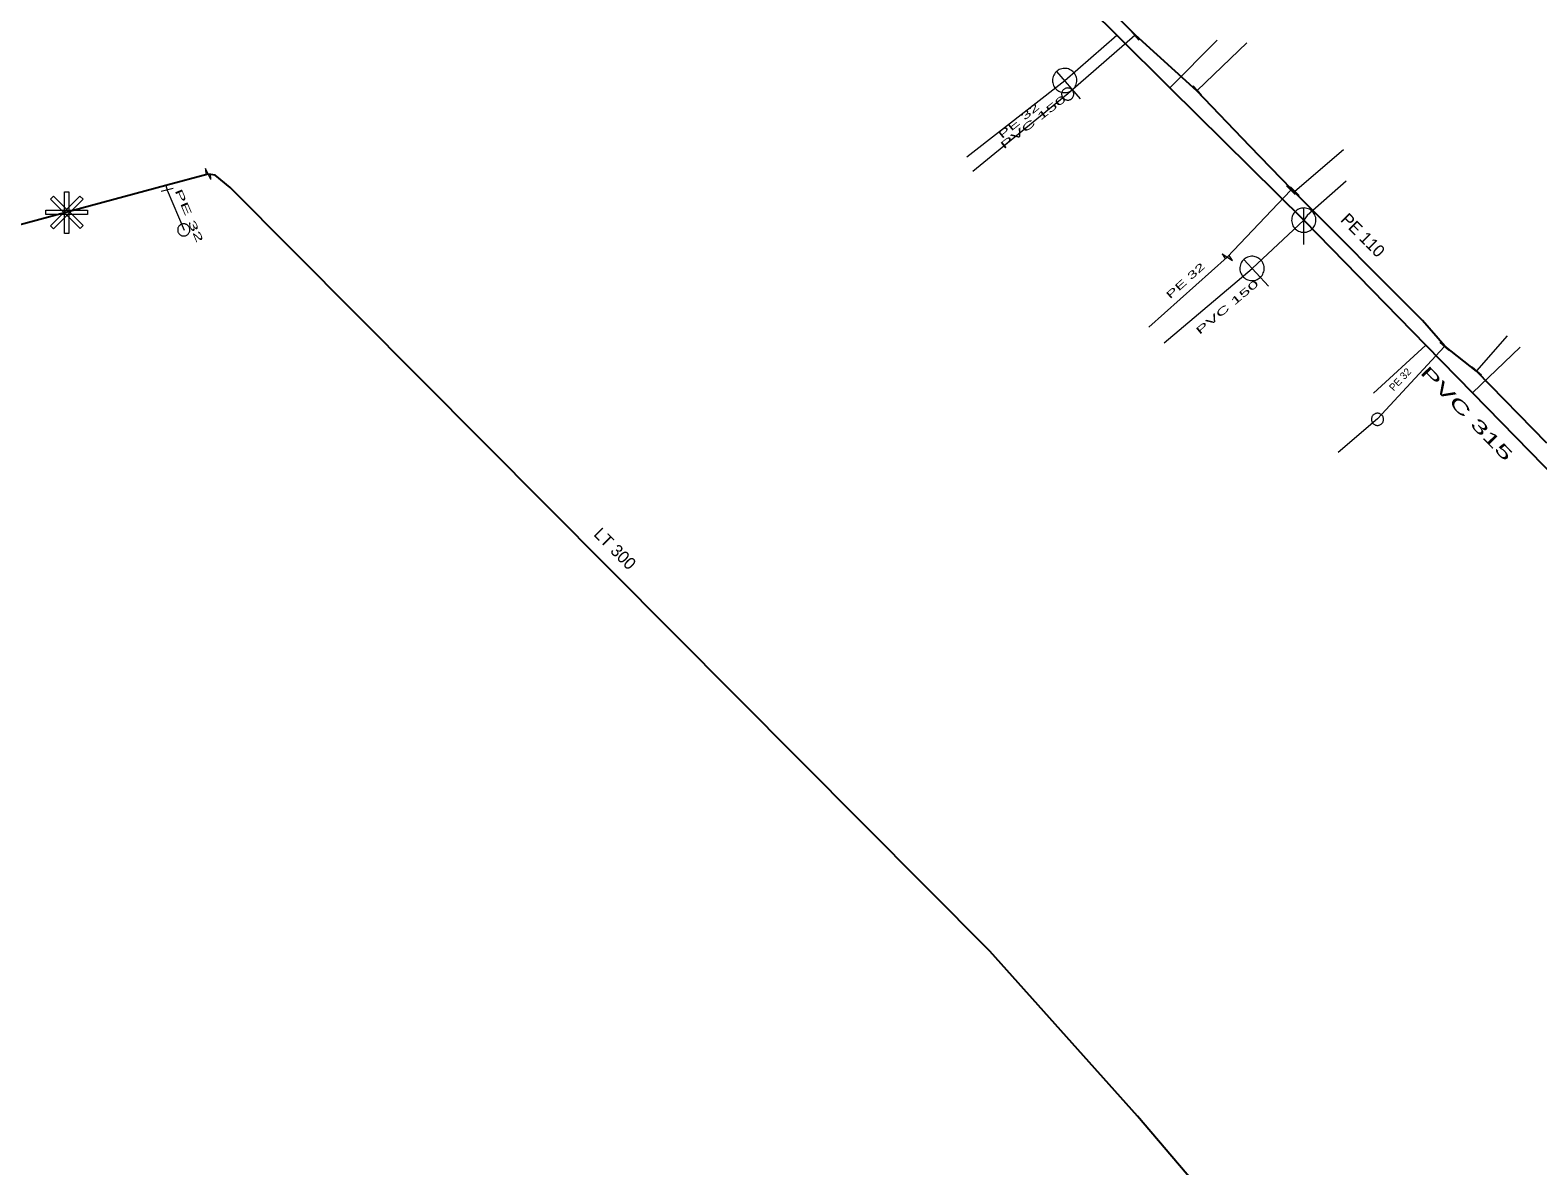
# Model space of a CAD drawing. Extents: x -809028 to -807737, y -990545 to -989489.
# Drawn here: x -808304.8 to -808180.9, y -989820.9 to -989727.5 of the extents above; entities that cross this region are included whole.
import ezdxf

# ---------------------------------------------------------------- set-up
doc = ezdxf.new("R2010")
doc.units = 0
doc.header["$LTSCALE"] = 0.32
for name, color, linetype, lineweight in [('1', 7, 'Continuous', 13), ('11', 7, 'Continuous', 13), ('12', 7, 'Continuous', 13), ('13', 7, 'Continuous', 13), ('14', 7, 'Continuous', 25), ('17', 7, 'Continuous', 25), ('22', 7, 'Continuous', 13), ('23', 7, 'Continuous', 13), ('34', 7, 'Continuous', 13), ('47', 7, 'Continuous', 13)]:
    doc.layers.add(name, color=color, linetype=linetype, lineweight=lineweight)

msp = doc.modelspace()

# ---------------------------------------------------------------- linework, layer by layer
at = {"layer": '11'}
for p, q in [((-808219.779, -989731.629), (-808215.504, -989727.912)), ((-808207.25, -989728.309), (-808211.145, -989732.232)), ((-808227.809, -989737.896), (-808219.779, -989731.629)), ((-808194.385, -989757.335), (-808190.092, -989753.39)), ((-808182.329, -989753.559), (-808186.248, -989757.316))]:
    msp.add_line(p, q, dxfattribs=at)
for points in [[(-808196.649, -989739.89), (-808199.84, -989742.739), (-808200.125, -989743.107)], [(-808211.596, -989753.186), (-808204.379, -989747.079), (-808200.125, -989743.107)]]:
    msp.add_lwpolyline(points, dxfattribs=at)
at = {"layer": '12'}
for points in [[(-808301.987, -989740.775), (-808301.637, -989740.775), (-808301.637, -989744.21), (-808301.987, -989744.21)], [(-808300.103, -989742.284), (-808300.103, -989742.634), (-808303.538, -989742.634), (-808303.538, -989742.284)], [(-808300.721, -989741.139), (-808300.473, -989741.387), (-808302.902, -989743.816), (-808303.149, -989743.568)], [(-808303.14, -989741.378), (-808302.893, -989741.13), (-808300.464, -989743.559), (-808300.711, -989743.807)]]:
    msp.add_lwpolyline(points, close=True, dxfattribs=at)
at = {"layer": '13'}
for p, q in [((-808214.01, -989727.934), (-808219.529, -989732.71)), ((-808208.881, -989732.442), (-808204.809, -989728.52)), ((-808219.529, -989732.71), (-808227.342, -989739.112)), ((-808200.859, -989740.729), (-808196.87, -989737.309)), ((-808293.556, -989740.641), (-808292.162, -989743.923)), ((-808201.189, -989740.649), (-808206.41, -989746.159)), ((-808206.41, -989746.159), (-808212.866, -989751.899)), ((-808185.904, -989755.488), (-808183.39, -989752.629)), ((-808194.069, -989759.449), (-808197.296, -989762.203))]:
    msp.add_line(p, q, dxfattribs=at)
msp.add_lwpolyline([(-808188.565, -989753.498), (-808188.574, -989753.509), (-808194.069, -989759.449)], dxfattribs=at)
at = {"layer": '14', "lineweight": 13}
for p, q in [((-808208.92, -989732.48), (-808208.881, -989732.442)), ((-808293.653, -989740.254), (-808293.556, -989740.641)), ((-808201.116, -989740.578), (-808201.189, -989740.649)), ((-808200.912, -989740.785), (-808200.859, -989740.729)), ((-808188.53, -989753.46), (-808188.565, -989753.498)), ((-808185.94, -989755.53), (-808185.904, -989755.488))]:
    msp.add_line(p, q, dxfattribs=at)
at = {"layer": '14'}
for points in [[(-808237.065, -989706.541), (-808229.278, -989714.256), (-808224.081, -989719.41), (-808215.504, -989727.912), (-808211.145, -989732.232), (-808200.125, -989743.107)], [(-808200.125, -989743.107), (-808190.092, -989753.39), (-808186.248, -989757.316), (-808173.375, -989770.484)]]:
    msp.add_lwpolyline(points, dxfattribs=at)
at = {"layer": '14', "lineweight": 13}
msp.add_lwpolyline([(-808213.969, -989727.899), (-808213.991, -989727.918), (-808214.01, -989727.934)], dxfattribs=at)
at = {"layer": '17'}
for points in [[(-808180.144, -989761.434), (-808185.94, -989755.53), (-808188.53, -989753.46), (-808190.379, -989751.359), (-808200.912, -989740.785), (-808201.116, -989740.578), (-808204.559, -989737.02), (-808208.92, -989732.48), (-808213.969, -989727.899), (-808219.12, -989722.66), (-808221.41, -989720.05), (-808226.809, -989714.94), (-808234.039, -989707.829), (-808235.399, -989706.6), (-808237.8, -989704.719), (-808240.249, -989701.76)], [(-808290.19, -989739.32), (-808293.653, -989740.254), (-808370.142, -989760.894), (-808459.01, -989745.809), (-808462.359, -989745.649)], [(-808209.237, -989822.101), (-808213.8, -989816.77), (-808225.93, -989803.21), (-808288.37, -989740.43), (-808289.6, -989739.41), (-808290.19, -989739.32)]]:
    msp.add_lwpolyline(points, dxfattribs=at)
at = {"layer": '22'}
for p, q in [((-808218.466, -989733.138), (-808220.434, -989730.874)), ((-808200.125, -989745.107), (-808200.124, -989742.107)), ((-808203.013, -989748.541), (-808205.061, -989746.348))]:
    msp.add_line(p, q, dxfattribs=at)
for points in [[(-808219.024, -989730.973), (-808219.1, -989730.894), (-808219.184, -989730.825), (-808219.276, -989730.764), (-808219.373, -989730.714), (-808219.476, -989730.675), (-808219.581, -989730.648), (-808219.69, -989730.633), (-808219.799, -989730.629), (-808219.909, -989730.637), (-808220.016, -989730.657), (-808220.121, -989730.689), (-808220.222, -989730.733), (-808220.317, -989730.787), (-808220.406, -989730.851), (-808220.487, -989730.924), (-808220.56, -989731.006), (-808220.624, -989731.095), (-808220.678, -989731.19), (-808220.719, -989731.292), (-808220.751, -989731.396), (-808220.77, -989731.504), (-808220.778, -989731.613), (-808220.774, -989731.723), (-808220.758, -989731.831), (-808220.73, -989731.937), (-808220.69, -989732.039), (-808220.639, -989732.137), (-808220.579, -989732.227), (-808220.508, -989732.312), (-808220.429, -989732.387), (-808220.343, -989732.454), (-808220.249, -989732.51), (-808220.151, -989732.557), (-808220.047, -989732.593), (-808219.939, -989732.616), (-808219.831, -989732.627), (-808219.721, -989732.627), (-808219.612, -989732.615), (-808219.506, -989732.591), (-808219.402, -989732.555), (-808219.303, -989732.509), (-808219.21, -989732.452), (-808219.123, -989732.384), (-808219.044, -989732.308), (-808218.975, -989732.224), (-808218.915, -989732.133), (-808218.864, -989732.035), (-808218.825, -989731.932), (-808218.798, -989731.826), (-808218.782, -989731.718), (-808218.778, -989731.609), (-808218.787, -989731.5), (-808218.806, -989731.392), (-808218.839, -989731.288), (-808218.881, -989731.187), (-808218.935, -989731.091), (-808218.999, -989731.002)], [(-808199.125, -989743.107), (-808199.13, -989742.998), (-808199.148, -989742.89), (-808199.178, -989742.784), (-808199.218, -989742.683), (-808199.27, -989742.586), (-808199.332, -989742.496), (-808199.404, -989742.413), (-808199.484, -989742.339), (-808199.572, -989742.273), (-808199.666, -989742.218), (-808199.766, -989742.173), (-808199.871, -989742.14), (-808199.978, -989742.118), (-808200.087, -989742.108), (-808200.197, -989742.11), (-808200.305, -989742.124), (-808200.412, -989742.149), (-808200.515, -989742.186), (-808200.613, -989742.235), (-808200.705, -989742.293), (-808200.791, -989742.362), (-808200.868, -989742.439), (-808200.937, -989742.525), (-808200.996, -989742.617), (-808201.044, -989742.715), (-808201.081, -989742.818), (-808201.107, -989742.925), (-808201.121, -989743.033), (-808201.124, -989743.143), (-808201.114, -989743.252), (-808201.093, -989743.359), (-808201.059, -989743.463), (-808201.015, -989743.563), (-808200.96, -989743.658), (-808200.894, -989743.746), (-808200.82, -989743.826), (-808200.737, -989743.898), (-808200.647, -989743.96), (-808200.551, -989744.012), (-808200.449, -989744.053), (-808200.344, -989744.083), (-808200.236, -989744.101), (-808200.126, -989744.107), (-808200.017, -989744.101), (-808199.909, -989744.083), (-808199.804, -989744.054), (-808199.702, -989744.013), (-808199.605, -989743.961), (-808199.515, -989743.899), (-808199.432, -989743.828), (-808199.357, -989743.748), (-808199.292, -989743.66), (-808199.236, -989743.566), (-808199.192, -989743.466), (-808199.158, -989743.362), (-808199.136, -989743.254), (-808199.126, -989743.145)], [(-808203.647, -989746.396), (-808203.726, -989746.321), (-808203.813, -989746.254), (-808203.907, -989746.197), (-808204.005, -989746.151), (-808204.11, -989746.115), (-808204.216, -989746.092), (-808204.326, -989746.08), (-808204.435, -989746.081), (-808204.544, -989746.093), (-808204.65, -989746.117), (-808204.754, -989746.152), (-808204.853, -989746.199), (-808204.946, -989746.256), (-808205.033, -989746.323), (-808205.112, -989746.4), (-808205.181, -989746.484), (-808205.242, -989746.575), (-808205.293, -989746.673), (-808205.331, -989746.775), (-808205.358, -989746.88), (-808205.374, -989746.99), (-808205.378, -989747.098), (-808205.37, -989747.208), (-808205.35, -989747.316), (-808205.318, -989747.42), (-808205.275, -989747.521), (-808205.221, -989747.617), (-808205.157, -989747.705), (-808205.084, -989747.787), (-808205.002, -989747.86), (-808204.914, -989747.924), (-808204.818, -989747.976), (-808204.717, -989748.02), (-808204.612, -989748.051), (-808204.504, -989748.071), (-808204.395, -989748.079), (-808204.286, -989748.075), (-808204.178, -989748.059), (-808204.072, -989748.031), (-808203.969, -989747.991), (-808203.872, -989747.942), (-808203.781, -989747.881), (-808203.696, -989747.81), (-808203.621, -989747.732), (-808203.554, -989747.645), (-808203.497, -989747.552), (-808203.451, -989747.452), (-808203.415, -989747.348), (-808203.392, -989747.241), (-808203.38, -989747.133), (-808203.379, -989747.023), (-808203.392, -989746.915), (-808203.415, -989746.808), (-808203.451, -989746.705), (-808203.497, -989746.605), (-808203.555, -989746.511), (-808203.622, -989746.425)]]:
    msp.add_lwpolyline(points, close=True, dxfattribs=at)
at = {"layer": '23'}
for points in [[(-808219.156, -989732.411), (-808219.193, -989732.373), (-808219.234, -989732.339), (-808219.277, -989732.312), (-808219.324, -989732.287), (-808219.372, -989732.268), (-808219.424, -989732.254), (-808219.475, -989732.246), (-808219.526, -989732.243), (-808219.579, -989732.245), (-808219.63, -989732.252), (-808219.682, -989732.265), (-808219.731, -989732.284), (-808219.778, -989732.307), (-808219.821, -989732.335), (-808219.862, -989732.367), (-808219.9, -989732.405), (-808219.933, -989732.444), (-808219.962, -989732.489), (-808219.986, -989732.534), (-808220.006, -989732.582), (-808220.019, -989732.635), (-808220.028, -989732.686), (-808220.031, -989732.739), (-808220.03, -989732.791), (-808220.021, -989732.842), (-808220.007, -989732.893), (-808219.989, -989732.941), (-808219.966, -989732.988), (-808219.937, -989733.032), (-808219.905, -989733.073), (-808219.869, -989733.111), (-808219.828, -989733.144), (-808219.784, -989733.173), (-808219.739, -989733.197), (-808219.69, -989733.215), (-808219.639, -989733.229), (-808219.588, -989733.239), (-808219.535, -989733.242), (-808219.483, -989733.239)], [(-808219.483, -989733.239), (-808219.432, -989733.232), (-808219.381, -989733.218), (-808219.332, -989733.201), (-808219.285, -989733.176), (-808219.242, -989733.148), (-808219.2, -989733.116), (-808219.164, -989733.079), (-808219.129, -989733.039), (-808219.1, -989732.995), (-808219.077, -989732.949), (-808219.057, -989732.9), (-808219.043, -989732.851), (-808219.035, -989732.798), (-808219.031, -989732.747), (-808219.034, -989732.695), (-808219.041, -989732.642), (-808219.055, -989732.591), (-808219.073, -989732.542), (-808219.097, -989732.496), (-808219.125, -989732.452), (-808219.156, -989732.411), (-808219.193, -989732.373), (-808219.234, -989732.339), (-808219.277, -989732.312), (-808219.324, -989732.287), (-808219.372, -989732.268), (-808219.424, -989732.254), (-808219.475, -989732.246), (-808219.526, -989732.243), (-808219.579, -989732.245), (-808219.63, -989732.252), (-808219.682, -989732.265), (-808219.731, -989732.284), (-808219.778, -989732.307), (-808219.821, -989732.335), (-808219.862, -989732.367), (-808219.9, -989732.405), (-808219.933, -989732.444), (-808219.962, -989732.489)], [(-808219.073, -989732.542), (-808219.097, -989732.496), (-808219.125, -989732.452), (-808219.156, -989732.411)], [(-808219.962, -989732.489), (-808219.986, -989732.534), (-808220.006, -989732.582), (-808220.019, -989732.635), (-808220.028, -989732.686), (-808220.031, -989732.739), (-808220.03, -989732.791), (-808220.021, -989732.842), (-808220.007, -989732.893), (-808219.989, -989732.941), (-808219.966, -989732.988), (-808219.937, -989733.032), (-808219.905, -989733.073), (-808219.869, -989733.111), (-808219.828, -989733.144), (-808219.784, -989733.173), (-808219.739, -989733.197), (-808219.69, -989733.215), (-808219.639, -989733.229), (-808219.588, -989733.239), (-808219.535, -989733.242), (-808219.483, -989733.239), (-808219.432, -989733.232), (-808219.381, -989733.218), (-808219.332, -989733.201), (-808219.285, -989733.176), (-808219.242, -989733.148), (-808219.2, -989733.116), (-808219.164, -989733.079), (-808219.129, -989733.039), (-808219.1, -989732.995), (-808219.077, -989732.949), (-808219.057, -989732.9), (-808219.043, -989732.851), (-808219.035, -989732.798), (-808219.031, -989732.747), (-808219.034, -989732.695), (-808219.041, -989732.642), (-808219.055, -989732.591), (-808219.073, -989732.542)], [(-808291.819, -989743.577), (-808291.854, -989743.541), (-808291.894, -989743.507), (-808291.94, -989743.479), (-808291.986, -989743.455), (-808292.035, -989743.435), (-808292.085, -989743.421), (-808292.136, -989743.413), (-808292.189, -989743.411), (-808292.241, -989743.413), (-808292.293, -989743.421), (-808292.343, -989743.435), (-808292.392, -989743.452), (-808292.439, -989743.475), (-808292.483, -989743.504), (-808292.525, -989743.537), (-808292.561, -989743.573), (-808292.593, -989743.614), (-808292.622, -989743.658), (-808292.647, -989743.704), (-808292.666, -989743.753), (-808292.68, -989743.804), (-808292.689, -989743.854), (-808292.691, -989743.907), (-808292.69, -989743.959), (-808292.681, -989744.011), (-808292.667, -989744.061), (-808292.649, -989744.11), (-808292.625, -989744.156), (-808292.598, -989744.201), (-808292.565, -989744.243), (-808292.528, -989744.279), (-808292.487, -989744.313), (-808292.445, -989744.342), (-808292.397, -989744.365), (-808292.349, -989744.385), (-808292.299, -989744.398), (-808292.246, -989744.407), (-808292.194, -989744.41), (-808292.142, -989744.407)], [(-808292.68, -989743.804), (-808292.689, -989743.854), (-808292.691, -989743.907), (-808292.69, -989743.959), (-808292.681, -989744.011), (-808292.667, -989744.061), (-808292.649, -989744.11), (-808292.625, -989744.156), (-808292.598, -989744.201), (-808292.565, -989744.243), (-808292.528, -989744.279), (-808292.487, -989744.313), (-808292.445, -989744.342), (-808292.397, -989744.365), (-808292.349, -989744.385), (-808292.299, -989744.398), (-808292.246, -989744.407), (-808292.194, -989744.41), (-808292.142, -989744.407), (-808292.09, -989744.399), (-808292.04, -989744.386), (-808291.991, -989744.368), (-808291.944, -989744.345), (-808291.899, -989744.316), (-808291.86, -989744.283), (-808291.822, -989744.247), (-808291.789, -989744.207), (-808291.761, -989744.162), (-808291.737, -989744.116), (-808291.718, -989744.068), (-808291.704, -989744.017), (-808291.695, -989743.966), (-808291.691, -989743.913), (-808291.694, -989743.86), (-808291.702, -989743.809), (-808291.715, -989743.759), (-808291.733, -989743.71), (-808291.758, -989743.662), (-808291.785, -989743.619), (-808291.819, -989743.577)], [(-808291.991, -989744.368), (-808291.944, -989744.345), (-808291.899, -989744.316), (-808291.86, -989744.283), (-808291.822, -989744.247), (-808291.789, -989744.207), (-808291.761, -989744.162), (-808291.737, -989744.116), (-808291.718, -989744.068), (-808291.704, -989744.017), (-808291.695, -989743.966), (-808291.691, -989743.913), (-808291.694, -989743.86), (-808291.702, -989743.809), (-808291.715, -989743.759), (-808291.733, -989743.71), (-808291.758, -989743.662), (-808291.785, -989743.619), (-808291.819, -989743.577), (-808291.854, -989743.541), (-808291.894, -989743.507), (-808291.94, -989743.479), (-808291.986, -989743.455), (-808292.035, -989743.435), (-808292.085, -989743.421), (-808292.136, -989743.413), (-808292.189, -989743.411), (-808292.241, -989743.413), (-808292.293, -989743.421), (-808292.343, -989743.435), (-808292.392, -989743.452), (-808292.439, -989743.475), (-808292.483, -989743.504), (-808292.525, -989743.537), (-808292.561, -989743.573), (-808292.593, -989743.614), (-808292.622, -989743.658), (-808292.647, -989743.704), (-808292.666, -989743.753), (-808292.68, -989743.804)], [(-808292.142, -989744.407), (-808292.09, -989744.399), (-808292.04, -989744.386), (-808291.991, -989744.368)], [(-808193.732, -989759.11), (-808193.773, -989759.076), (-808193.817, -989759.048), (-808193.863, -989759.025), (-808193.912, -989759.006), (-808193.962, -989758.993), (-808194.015, -989758.985), (-808194.067, -989758.982), (-808194.118, -989758.984), (-808194.17, -989758.992), (-808194.221, -989759.005), (-808194.27, -989759.024), (-808194.317, -989759.048), (-808194.361, -989759.076), (-808194.401, -989759.109), (-808194.438, -989759.145), (-808194.472, -989759.187), (-808194.5, -989759.229), (-808194.524, -989759.278), (-808194.543, -989759.324), (-808194.557, -989759.375), (-808194.564, -989759.429), (-808194.567, -989759.48), (-808194.564, -989759.533), (-808194.557, -989759.585), (-808194.544, -989759.634), (-808194.524, -989759.684), (-808194.501, -989759.73), (-808194.472, -989759.774), (-808194.439, -989759.814), (-808194.403, -989759.852), (-808194.362, -989759.885), (-808194.318, -989759.914), (-808194.271, -989759.938), (-808194.223, -989759.957), (-808194.173, -989759.969), (-808194.121, -989759.977), (-808194.069, -989759.981), (-808194.016, -989759.978), (-808193.964, -989759.97)], [(-808194.524, -989759.278), (-808194.543, -989759.324), (-808194.557, -989759.375), (-808194.564, -989759.429), (-808194.567, -989759.48), (-808194.564, -989759.533), (-808194.557, -989759.585), (-808194.544, -989759.634), (-808194.524, -989759.684), (-808194.501, -989759.73), (-808194.472, -989759.774), (-808194.439, -989759.814), (-808194.403, -989759.852), (-808194.362, -989759.885), (-808194.318, -989759.914), (-808194.271, -989759.938), (-808194.223, -989759.957), (-808194.173, -989759.969), (-808194.121, -989759.977), (-808194.069, -989759.981), (-808194.016, -989759.978), (-808193.964, -989759.97), (-808193.915, -989759.957), (-808193.865, -989759.938), (-808193.819, -989759.915), (-808193.774, -989759.885), (-808193.735, -989759.853), (-808193.697, -989759.817), (-808193.665, -989759.776), (-808193.635, -989759.732), (-808193.611, -989759.685), (-808193.593, -989759.636), (-808193.579, -989759.585), (-808193.57, -989759.535), (-808193.569, -989759.482), (-808193.57, -989759.43), (-808193.578, -989759.379), (-808193.592, -989759.327), (-808193.611, -989759.278), (-808193.634, -989759.232)], [(-808193.964, -989759.97), (-808193.915, -989759.957), (-808193.865, -989759.938), (-808193.819, -989759.915), (-808193.774, -989759.885), (-808193.735, -989759.853), (-808193.697, -989759.817), (-808193.665, -989759.776), (-808193.635, -989759.732), (-808193.611, -989759.685), (-808193.593, -989759.636), (-808193.579, -989759.585), (-808193.57, -989759.535), (-808193.569, -989759.482), (-808193.57, -989759.43), (-808193.578, -989759.379), (-808193.592, -989759.327), (-808193.611, -989759.278), (-808193.634, -989759.232), (-808193.664, -989759.188), (-808193.696, -989759.148), (-808193.732, -989759.11), (-808193.773, -989759.076), (-808193.817, -989759.048), (-808193.863, -989759.025), (-808193.912, -989759.006), (-808193.962, -989758.993), (-808194.015, -989758.985), (-808194.067, -989758.982), (-808194.118, -989758.984), (-808194.17, -989758.992), (-808194.221, -989759.005), (-808194.27, -989759.024), (-808194.317, -989759.048), (-808194.361, -989759.076), (-808194.401, -989759.109), (-808194.438, -989759.145), (-808194.472, -989759.187), (-808194.5, -989759.229), (-808194.524, -989759.278)], [(-808193.634, -989759.232), (-808193.664, -989759.188), (-808193.696, -989759.148), (-808193.732, -989759.11)]]:
    msp.add_lwpolyline(points, dxfattribs=at)
at = {"layer": '34'}
for p, q in [((-808214.335, -989727.554), (-808213.684, -989728.313)), ((-808209.224, -989732.078), (-808208.538, -989732.805)), ((-808293.071, -989740.518), (-808294.041, -989740.762)), ((-808201.54, -989740.293), (-808200.838, -989741.005)), ((-808201.219, -989740.382), (-808200.499, -989741.076)), ((-808188.933, -989753.16), (-808188.197, -989753.836)), ((-808186.282, -989755.161), (-808185.525, -989755.815))]:
    msp.add_line(p, q, dxfattribs=at)
at = {"layer": '47'}
for p, q in [((-808289.965, -989739.777), (-808289.995, -989739.267)), ((-808206.84, -989745.886), (-808206.548, -989746.304))]:
    msp.add_line(p, q, dxfattribs=at)
for points in [[(-808289.965, -989739.777), (-808290.414, -989738.862), (-808290.384, -989739.372)], [(-808206.84, -989745.886), (-808205.979, -989746.431), (-808206.271, -989746.013)]]:
    msp.add_lwpolyline(points, dxfattribs=at)

# ---------------------------------------------------------------- texts
at = {"layer": '1'}
for s, height, rotation, width, p in [('PE 32 ', 0.6, 39, 1.85, (-808224.939, -989736.442)), ('PVC 150 ', 0.6, 38, 2.05, (-808224.78, -989737.297)), ('PE 32 ', 0.6, 293, 2.15, (-808292.947, -989740.689)), ('PE 32 ', 0.6, 42, 1.8, (-808211.117, -989749.621)), ('PVC 150 ', 0.6, 40, 2, (-808208.692, -989752.55)), ('PVC 315 ', 1, 314, 1.9, (-808190.622, -989755.687))]:
    msp.add_text(s, height=height, rotation=rotation, dxfattribs=dict(at, width=width)).set_placement(p)
for s, height, rotation, p in [('PE 110', 1, 315, (-808197.167, -989743.147)), ('PE 32 ', 0.6, 47, (-808192.733, -989757.207)), ('LT 300', 1, 315, (-808258.566, -989768.997))]:
    msp.add_text(s, height=height, rotation=rotation, dxfattribs=at).set_placement(p)

doc.saveas('drawing.dxf')
